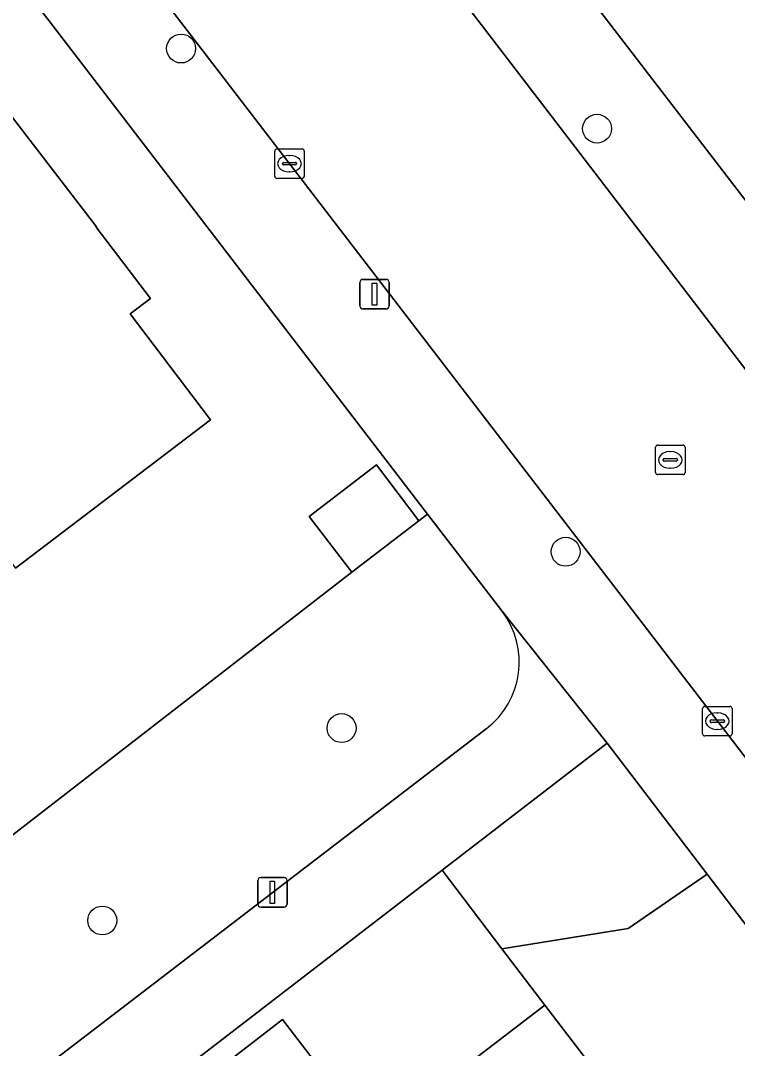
# Model space of a CAD drawing. Extents: x 159352 to 160617, y 385888 to 387323.
# Drawn here: x 159929.72 to 159954, y 386877.6 to 386912.42 of the extents above; entities that cross this region are included whole.
import ezdxf

# ---------------------------------------------------------------- set-up
doc = ezdxf.new("R2010")
doc.units = 0
for name, color, linetype in [('IMGEO_Boom', 7, 'Continuous'), ('IMGEO_Erf', 7, 'Continuous'), ('IMGEO_Groenvoorziening', 7, 'Continuous'), ('IMGEO_Kolk', 7, 'Continuous'), ('IMGEO_Lichtmast', 7, 'Continuous'), ('IMGEO_Pand', 7, 'Continuous'), ('IMGEO_Rijbaan_lokaal_gesloten', 7, 'Continuous'), ('IMGEO_Rioolput', 7, 'Continuous'), ('IMGEO_Voetpad_open', 7, 'Continuous')]:
    doc.layers.add(name, color=color, linetype=linetype)

msp = doc.modelspace()

# ---------------------------------------------------------------- linework, layer by layer
at = {"layer": 'IMGEO_Boom'}
for centre in [(159935.16, 386911.469), (159949.245, 386908.754), (159948.182, 386894.425), (159940.595, 386888.45), (159932.491, 386881.933)]:
    msp.add_circle(centre, 0.489, dxfattribs=at)
at = {"layer": 'IMGEO_Erf'}
for points in [[(159936.397, 386929.605), (159958.38, 386900.976)], [(159940.937, 386893.732), (159939.494, 386895.614), (159941.782, 386897.369), (159943.212, 386895.476), (159943.507, 386895.697), (159929.411, 386914.079), (159894.951, 386887.65)], [(159927.416, 386911.769), (159932.291, 386905.426), (159932.284, 386905.421), (159934.123, 386903.004), (159933.432, 386902.478), (159936.156, 386898.896), (159929.55, 386893.869)], [(159894.4, 386883.464), (159901.44, 386874.348), (159906.693, 386867.545), (159906.85, 386867.341), (159907.033, 386867.481), (159905.022, 386870.111), (159906.481, 386871.027), (159908.191, 386871.087), (159909.86, 386869.643), (159940.937, 386893.732)], [(159943.278, 386875.851), (159947.477, 386879.066), (159946.026, 386880.977), (159944.002, 386883.643), (159915.054, 386861.364)], [(159936.161, 386876.699), (159938.592, 386878.575), (159940.416, 386876.213)]]:
    msp.add_lwpolyline(points, dxfattribs=at)
at = {"layer": 'IMGEO_Groenvoorziening'}
for points in [[(159946.022, 386892.417), (159943.507, 386895.697), (159943.212, 386895.476), (159940.937, 386893.732), (159909.86, 386869.643), (159907.033, 386867.481), (159906.85, 386867.341), (159909.441, 386863.986)], [(159913.013, 386863.523), (159945.495, 386888.426)]]:
    msp.add_lwpolyline(points, dxfattribs=at)
for points in [[(159949.586, 386887.94), (159944.002, 386883.643), (159946.026, 386880.977), (159950.302, 386881.662), (159952.972, 386883.501)], [(159954.956, 386878.422), (159956.232, 386879.228), (159952.972, 386883.501), (159950.302, 386881.662), (159946.026, 386880.977), (159947.477, 386879.066), (159952.947, 386871.919), (159954.034, 386870.551), (159955.26, 386871.403), (159955.113, 386874.797)]]:
    msp.add_lwpolyline(points, close=True, dxfattribs=at)
msp.add_arc((159943.763, 386890.685), 2.847, 307.4786, 37.477, dxfattribs=at)
at = {"layer": 'IMGEO_Kolk'}
for p, q in [((159938.33, 386907.143), (159938.33, 386907.995)), ((159938.405, 386908.069), (159939.257, 386908.069)), ((159939.331, 386907.995), (159939.331, 386907.143)), ((159938.632, 386907.612), (159939.03, 386907.612)), ((159938.818, 386907.849), (159938.843, 386907.849)), ((159938.589, 386907.563), (159938.589, 386907.575)), ((159939.027, 386907.526), (159938.629, 386907.526)), ((159938.841, 386907.289), (159938.816, 386907.289)), ((159939.073, 386907.575), (159939.073, 386907.563)), ((159939.257, 386907.069), (159938.405, 386907.069)), ((159952.893, 386889.186), (159953.745, 386889.186)), ((159952.818, 386888.26), (159952.818, 386889.112)), ((159953.306, 386888.966), (159953.331, 386888.966)), ((159953.819, 386889.112), (159953.819, 386888.26)), ((159953.077, 386888.68), (159953.077, 386888.692)), ((159953.515, 386888.643), (159953.117, 386888.643)), ((159953.12, 386888.729), (159953.518, 386888.729)), ((159953.561, 386888.692), (159953.561, 386888.68)), ((159953.745, 386888.186), (159952.893, 386888.186)), ((159953.329, 386888.406), (159953.304, 386888.406))]:
    msp.add_line(p, q, dxfattribs=at)
for points in [[(159938.33, 386907.143), (159938.33, 386907.995)], [(159938.405, 386908.069), (159939.257, 386908.069)], [(159939.331, 386907.995), (159939.331, 386907.143)], [(159939.257, 386907.069), (159938.405, 386907.069)], [(159952.893, 386889.186), (159953.745, 386889.186)], [(159952.818, 386888.26), (159952.818, 386889.112)], [(159953.819, 386889.112), (159953.819, 386888.26)], [(159953.745, 386888.186), (159952.893, 386888.186)]]:
    msp.add_lwpolyline(points, dxfattribs=at)
for centre, radius, start, end in [((159938.407, 386907.993), 0.0765, 91.552, 178.448), ((159938.407, 386907.993), 0.0765, 91.552, 178.448), ((159939.255, 386907.993), 0.0765, 1.552, 88.448), ((159939.255, 386907.993), 0.0765, 1.552, 88.448), ((159938.629, 386907.572), 0.0403, 85.8775, 175.7526), ((159939.034, 386907.574), 0.0386, 1.7309, 96.639), ((159938.626, 386907.562), 0.0366, 178.938, 274.7102), ((159939.03, 386907.569), 0.043, 264.8664, 352.4533), ((159938.407, 386907.145), 0.0765, 181.552, 268.448), ((159938.407, 386907.145), 0.0765, 181.552, 268.448), ((159939.255, 386907.145), 0.0765, 271.552, 358.448), ((159939.255, 386907.145), 0.0765, 271.552, 358.448), ((159952.895, 386889.11), 0.0765, 91.552, 178.448), ((159952.895, 386889.11), 0.0765, 91.552, 178.448), ((159953.743, 386889.11), 0.0765, 1.552, 88.448), ((159953.743, 386889.11), 0.0765, 1.552, 88.448), ((159953.117, 386888.689), 0.0403, 85.8775, 175.7526), ((159953.114, 386888.679), 0.0366, 178.938, 274.7102), ((159953.518, 386888.686), 0.043, 264.8664, 352.4533), ((159953.522, 386888.691), 0.0386, 1.7309, 96.639), ((159952.895, 386888.262), 0.0765, 181.552, 268.448), ((159952.895, 386888.262), 0.0765, 181.552, 268.448), ((159953.743, 386888.262), 0.0765, 271.552, 358.448), ((159953.743, 386888.262), 0.0765, 271.552, 358.448)]:
    msp.add_arc(centre, radius, start, end, dxfattribs=at)
for centre, major_axis, ratio, start_param, end_param in [((159938.817, 386907.569), (-0.387, 0.002), 0.722429, 4.712389, 7.853982), ((159938.842, 386907.569), (-0.39, 0.002), 0.717154, 1.570796, 4.712389), ((159953.305, 386888.686), (-0.387, 0.002), 0.722429, 4.712389, 7.853982), ((159953.33, 386888.686), (-0.39, 0.002), 0.717154, 1.570796, 4.712389)]:
    msp.add_ellipse(centre, major_axis=major_axis, ratio=ratio, start_param=start_param, end_param=end_param, dxfattribs=at)
at = {"layer": 'IMGEO_Lichtmast'}
for p, q in [((159941.214, 386902.749), (159941.214, 386903.549)), ((159941.214, 386903.549), (159941.214, 386902.749)), ((159941.314, 386903.649), (159942.104, 386903.649)), ((159942.104, 386903.649), (159941.314, 386903.649)), ((159942.204, 386903.549), (159942.204, 386902.749)), ((159942.204, 386902.749), (159942.204, 386903.549)), ((159942.104, 386902.649), (159941.314, 386902.649)), ((159941.314, 386902.649), (159942.104, 386902.649)), ((159937.757, 386882.489), (159937.757, 386883.289)), ((159937.757, 386883.289), (159937.757, 386882.489)), ((159937.857, 386883.389), (159938.647, 386883.389)), ((159938.647, 386883.389), (159937.857, 386883.389)), ((159938.747, 386883.289), (159938.747, 386882.489)), ((159938.747, 386882.489), (159938.747, 386883.289)), ((159938.647, 386882.389), (159937.857, 386882.389)), ((159937.857, 386882.389), (159938.647, 386882.389))]:
    msp.add_line(p, q, dxfattribs=at)
for points in [[(159941.634, 386903.524), (159941.784, 386903.524), (159941.784, 386902.774), (159941.634, 386902.774), (159941.634, 386903.524)], [(159938.177, 386883.264), (159938.327, 386883.264), (159938.327, 386882.514), (159938.177, 386882.514), (159938.177, 386883.264)]]:
    msp.add_lwpolyline(points, dxfattribs=at)
for centre, start, end in [((159941.314, 386903.549), 90, 180), ((159941.314, 386903.549), 90, 180), ((159942.104, 386903.549), 0, 90), ((159942.104, 386903.549), 360, 90), ((159941.314, 386902.749), 180, 270), ((159941.314, 386902.749), 180, 270), ((159942.104, 386902.749), 270, 0), ((159942.104, 386902.749), 270, 0), ((159937.857, 386883.289), 90, 180), ((159937.857, 386883.289), 90, 180), ((159938.647, 386883.289), 0, 90), ((159938.647, 386883.289), 360, 90), ((159937.857, 386882.489), 180, 270), ((159937.857, 386882.489), 180, 270), ((159938.647, 386882.489), 270, 0), ((159938.647, 386882.489), 270, 0)]:
    msp.add_arc(centre, 0.1, start, end, dxfattribs=at)
at = {"layer": 'IMGEO_Pand'}
for points in [[(159932.291, 386905.426), (159927.416, 386911.769), (159924.323, 386909.393), (159921.949, 386907.569), (159924.97, 386903.637), (159923.165, 386902.259), (159929.55, 386893.869), (159936.156, 386898.896), (159933.432, 386902.478), (159934.123, 386903.004), (159932.284, 386905.421)], [(159941.782, 386897.369), (159939.494, 386895.614), (159940.937, 386893.732), (159943.212, 386895.476)], [(159947.477, 386879.066), (159943.278, 386875.851), (159948.74, 386868.699), (159952.947, 386871.919)], [(159937.984, 386874.337), (159940.416, 386876.213), (159938.592, 386878.575), (159936.161, 386876.699)]]:
    msp.add_lwpolyline(points, close=True, dxfattribs=at)
at = {"layer": 'IMGEO_Rijbaan_lokaal_gesloten'}
for points in [[(160058.691, 386754.371), (160059.293, 386753.58), (160064.205, 386757.398), (160049.535, 386776.312), (160049.169, 386776.794), (160038.663, 386790.456), (160019.077, 386816.325), (160017.41, 386818.482), (160015.069, 386821.511), (160000.514, 386840.344), (160000, 386841.016), (159986.405, 386858.797), (159986.083, 386859.215), (159985.054, 386860.551), (159975.768, 386872.603), (159974.777, 386873.889), (159967.285, 386883.608), (159966.216, 386885.004), (159956.539, 386897.639), (159947.999, 386908.79), (159930.531, 386931.578), (159908.651, 386960.148), (159887.083, 386988.239)], [(159880.624, 386983.44), (159899.099, 386959.333), (159899.5, 386958.811), (159910.599, 386944.366), (159929.962, 386919.135), (159951.175, 386891.481), (159968.772, 386868.558), (159978.819, 386855.513), (159981.291, 386852.306), (159984.168, 386848.539), (159988.118, 386843.248), (159998.129, 386830.471), (159998.435, 386830.074), (159998.609, 386829.848), (160000, 386828.041), (160015.273, 386808.202), (160044.075, 386770.608), (160054.731, 386756.52), (160055.266, 386755.917)]]:
    msp.add_lwpolyline(points, dxfattribs=at)
at = {"layer": 'IMGEO_Rioolput'}
for p, q in [((159951.226, 386897.109), (159951.226, 386897.961)), ((159951.301, 386898.035), (159952.153, 386898.035)), ((159952.227, 386897.961), (159952.227, 386897.109)), ((159951.485, 386897.529), (159951.485, 386897.541)), ((159951.923, 386897.492), (159951.525, 386897.492)), ((159951.528, 386897.578), (159951.926, 386897.578)), ((159951.714, 386897.815), (159951.739, 386897.815)), ((159951.969, 386897.541), (159951.969, 386897.529)), ((159951.737, 386897.255), (159951.712, 386897.255)), ((159952.153, 386897.035), (159951.301, 386897.035))]:
    msp.add_line(p, q, dxfattribs=at)
for points in [[(159951.226, 386897.109), (159951.226, 386897.961)], [(159951.301, 386898.035), (159952.153, 386898.035)], [(159952.227, 386897.961), (159952.227, 386897.109)], [(159952.153, 386897.035), (159951.301, 386897.035)]]:
    msp.add_lwpolyline(points, dxfattribs=at)
for centre, radius, start, end in [((159951.303, 386897.959), 0.0765, 91.552, 178.448), ((159951.303, 386897.959), 0.0765, 91.552, 178.448), ((159952.151, 386897.959), 0.0765, 1.552, 88.448), ((159952.151, 386897.959), 0.0765, 1.552, 88.448), ((159951.525, 386897.538), 0.0403, 85.8775, 175.7526), ((159951.522, 386897.528), 0.0366, 178.938, 274.7102), ((159951.926, 386897.535), 0.043, 264.8664, 352.4533), ((159951.93, 386897.54), 0.0386, 1.7309, 96.639), ((159951.303, 386897.111), 0.0765, 181.552, 268.448), ((159951.303, 386897.111), 0.0765, 181.552, 268.448), ((159952.151, 386897.111), 0.0765, 271.552, 358.448), ((159952.151, 386897.111), 0.0765, 271.552, 358.448)]:
    msp.add_arc(centre, radius, start, end, dxfattribs=at)
for centre, major_axis, ratio, start_param, end_param in [((159951.713, 386897.535), (-0.387, 0.002), 0.722429, 4.712389, 7.853982), ((159951.738, 386897.535), (-0.39, 0.002), 0.717154, 1.570796, 4.712389)]:
    msp.add_ellipse(centre, major_axis=major_axis, ratio=ratio, start_param=start_param, end_param=end_param, dxfattribs=at)
at = {"layer": 'IMGEO_Voetpad_open'}
for points in [[(159962.165, 386895.649), (159958.38, 386900.976), (159936.397, 386929.605), (159934.54, 386932.023), (159890.245, 386989.707)], [(159887.083, 386988.239), (159908.651, 386960.148), (159930.531, 386931.578), (159947.999, 386908.79), (159956.539, 386897.639)], [(159904.511, 386946.68), (159907.437, 386942.869), (159907.427, 386942.853), (159923.216, 386922.15), (159925.791, 386918.773), (159929.411, 386914.079), (159943.507, 386895.697), (159946.022, 386892.417), (159949.586, 386887.94), (159952.972, 386883.501), (159956.232, 386879.228), (159965.48, 386866.79), (159968.772, 386868.558), (159951.175, 386891.481), (159929.962, 386919.135), (159910.599, 386944.366)], [(159949.586, 386887.94), (159946.022, 386892.417)], [(159945.495, 386888.426), (159913.013, 386863.523)], [(159915.054, 386861.364), (159944.002, 386883.643), (159949.586, 386887.94)]]:
    msp.add_lwpolyline(points, dxfattribs=at)
msp.add_arc((159943.763, 386890.685), 2.847, 307.4786, 37.477, dxfattribs=at)

doc.saveas('drawing.dxf')
